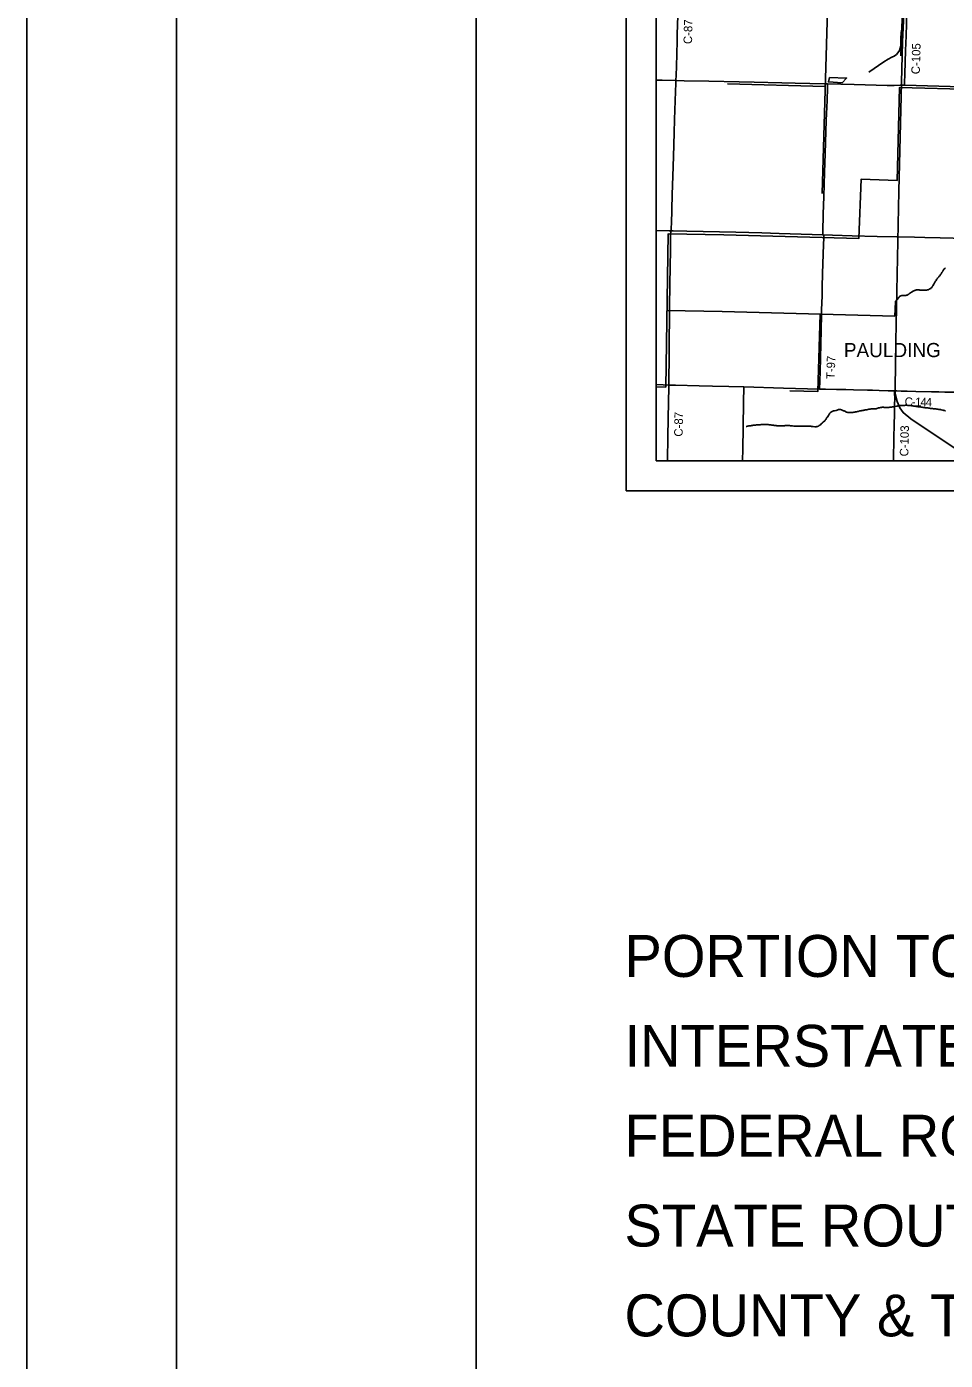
# Model space of a CAD drawing. Extents: x 2.1 to 73.9, y 4 to 26.
# Drawn here: x 39.859 to 42.924, y 15.102 to 19.554 of the extents above; entities that cross this region are included whole.
import ezdxf

# ---------------------------------------------------------------- set-up
doc = ezdxf.new("R2010")
doc.units = 0
for name, color, linetype in [('GM_X_Corporation_Text', 7, 'Continuous'), ('GM_X_County_Road', 7, 'Continuous'), ('GM_X_County_Road_Text', 7, 'Continuous'), ('GM_X_Minor_Lake', 7, 'Continuous'), ('GM_X_Minor_River', 7, 'Continuous'), ('GM_X_Rail_Line', 7, 'Continuous'), ('GM_X_Township_Road', 7, 'Continuous'), ('GM_X_Township_Road_Text', 7, 'Continuous'), ('SH_Border', 7, 'Continuous'), ('SH_Cut_Line', 7, 'Continuous'), ('SH_Data', 7, 'Continuous'), ('SH_Text', 7, 'Continuous')]:
    doc.layers.add(name, color=color, linetype=linetype)

msp = doc.modelspace()

# ---------------------------------------------------------------- linework, layer by layer
at = {"layer": 'GM_X_County_Road'}
msp.add_line((42.7519, 18.3386), (42.7534, 18.3385), dxfattribs=at)
for points in [[(42.7875, 19.3593), (42.7875, 19.3612), (42.7876, 19.3658), (42.7884, 19.3968), (42.7909, 19.4744), (42.7924, 19.5241), (42.7936, 19.5644), (42.7969, 19.6792), (42.7985, 19.7319), (42.8009, 19.8126), (42.8022, 19.8591), (42.8023, 19.8632)], [(42.0245, 19.3746), (42.0251, 19.3923), (42.0261, 19.4218), (42.0286, 19.5057), (42.0293, 19.5305), (42.0301, 19.5585), (42.0323, 19.6284), (42.0338, 19.6703), (42.0348, 19.7044), (42.036, 19.7417), (42.0373, 19.7774), (42.0395, 19.8411), (42.04, 19.8565)], [(41.9585, 19.376), (41.9793, 19.3755), (42.0245, 19.3746)], [(42.0079, 18.873), (42.0083, 18.8767), (42.0091, 18.886), (42.0096, 18.8953), (42.0126, 18.9947), (42.0146, 19.0553), (42.0165, 19.1205), (42.019, 19.1997), (42.0203, 19.2447), (42.0233, 19.3379), (42.0242, 19.3643), (42.0245, 19.3746)], [(42.0245, 19.3746), (42.0523, 19.3741), (42.1346, 19.3724), (42.2356, 19.3704), (42.2854, 19.3694), (42.3786, 19.3673), (42.4221, 19.3664), (42.5199, 19.3639), (42.5309, 19.3636)], [(42.5309, 19.3636), (42.6194, 19.3613), (42.7297, 19.3585), (42.753, 19.3585), (42.7732, 19.3591), (42.7875, 19.3593)], [(42.7875, 19.3593), (42.7887, 19.3593), (43.0155, 19.3524), (43.264, 19.3451), (43.2722, 19.345), (43.2756, 19.3448), (43.2786, 19.3445), (43.2826, 19.3439)], [(42.0006, 18.3579), (42.0006, 18.3609), (42.0008, 18.378), (42.0018, 18.4479), (42.0025, 18.4992), (42.0036, 18.5909), (42.0037, 18.6235), (42.0046, 18.6887), (42.0056, 18.7571), (42.0063, 18.8053), (42.0066, 18.8348), (42.0069, 18.8503), (42.0071, 18.8612), (42.0075, 18.869), (42.0079, 18.873)], [(41.9585, 18.3594), (41.9826, 18.3587), (42.0006, 18.3579)], [(41.9965, 18.1051), (41.9973, 18.187), (41.9996, 18.3019), (42.0005, 18.35), (42.0006, 18.3579)], [(42.0006, 18.3579), (42.0027, 18.3578), (42.0229, 18.3571), (42.1022, 18.3552), (42.1472, 18.3542), (42.2016, 18.353), (42.2511, 18.3517)], [(42.2511, 18.3517), (42.3834, 18.3481), (42.5041, 18.3447)], [(42.5041, 18.3447), (42.5237, 18.3443), (42.5609, 18.3434), (42.592, 18.3426), (42.6169, 18.342), (42.6634, 18.3408), (42.6805, 18.3405), (42.7023, 18.3398), (42.7334, 18.3392), (42.7519, 18.3386)], [(42.7502, 18.1051), (42.7508, 18.1326), (42.7514, 18.1574), (42.7521, 18.1869), (42.7528, 18.2211), (42.7537, 18.2661), (42.7544, 18.294), (42.7548, 18.3111), (42.7548, 18.3188), (42.7545, 18.325), (42.7541, 18.3296), (42.7536, 18.3342), (42.7534, 18.3385)], [(42.7534, 18.3385), (42.7566, 18.3385), (42.7615, 18.3384)], [(42.7615, 18.3384), (42.7618, 18.3384), (42.7761, 18.3381), (42.7947, 18.3377), (42.7951, 18.3376)], [(42.7951, 18.3376), (42.7959, 18.3376), (42.8255, 18.3368), (42.8769, 18.3355), (42.9018, 18.335), (42.922, 18.3345), (42.9578, 18.3338), (42.9719, 18.3335), (43.0014, 18.3327), (43.0065, 18.3327)]]:
    msp.add_lwpolyline(points, dxfattribs=at)
at = {"layer": 'GM_X_Minor_Lake'}
for points in [[(42.5368, 19.3843), (42.5336, 19.37), (42.5799, 19.367)], [(42.5368, 19.3843), (42.594, 19.3827), (42.5799, 19.367), (42.5336, 19.37), (42.5368, 19.3843)], [(42.5799, 19.367), (42.594, 19.3827), (42.5368, 19.3843)]]:
    msp.add_lwpolyline(points, dxfattribs=at)
at = {"layer": 'GM_X_Minor_River'}
msp.add_line((41.9585, 18.3519), (41.9913, 18.3509), dxfattribs=at)
for points in [[(42.5126, 18.9973), (42.5555, 20.4913)], [(42.1845, 18.8599), (42.6347, 18.8467), (42.6432, 19.0456), (42.7626, 19.0408), (42.7704, 19.3511), (43.2758, 19.3375), (43.2774, 19.3906)], [(42.1964, 19.3631), (42.5229, 19.3552)], [(41.9913, 18.3509), (41.9985, 18.8628), (42.1845, 18.8599)], [(42.9187, 18.7441), (42.9201, 18.7459), (42.9214, 18.7474), (42.9226, 18.7483), (42.9239, 18.7495)], [(42.7568, 18.6366), (42.7687, 18.6508), (42.7689, 18.6511), (42.7693, 18.6521), (42.7703, 18.653), (42.7712, 18.6539), (42.7728, 18.655), (42.7739, 18.6556), (42.7751, 18.6559), (42.776, 18.6563), (42.7779, 18.6568), (42.7791, 18.657), (42.7804, 18.6572), (42.782, 18.6573), (42.7833, 18.6573), (42.7842, 18.6573), (42.7854, 18.6572), (42.7869, 18.6572), (42.7878, 18.657), (42.789, 18.657), (42.7903, 18.6571), (42.7913, 18.6573), (42.7924, 18.6575), (42.7934, 18.6576), (42.7947, 18.658), (42.7962, 18.6585), (42.798, 18.6594), (42.7995, 18.6605), (42.801, 18.6611), (42.8022, 18.6616), (42.8041, 18.6633), (42.8105, 18.6681), (42.8126, 18.6693), (42.8144, 18.6706), (42.8161, 18.6712), (42.8174, 18.6719), (42.819, 18.6726), (42.8207, 18.6733), (42.8222, 18.6739), (42.8238, 18.6748), (42.8251, 18.6753), (42.8269, 18.6757), (42.8284, 18.6758), (42.8299, 18.676), (42.8316, 18.6758), (42.8329, 18.6757), (42.8346, 18.6755), (42.8365, 18.6755), (42.8384, 18.675), (42.8409, 18.6746), (42.8434, 18.6743), (42.8458, 18.6743), (42.8487, 18.6742), (42.8512, 18.6744), (42.8536, 18.6745), (42.8561, 18.6748), (42.8584, 18.675), (42.8603, 18.6751), (42.862, 18.6753), (42.8635, 18.6754), (42.8649, 18.6758), (42.866, 18.6761), (42.8672, 18.6763), (42.8687, 18.677), (42.8699, 18.6777), (42.8716, 18.6787), (42.8729, 18.6792), (42.8739, 18.6797), (42.8756, 18.6812), (42.8768, 18.6821), (42.8782, 18.6836), (42.8792, 18.6851), (42.8802, 18.6874), (42.8815, 18.6893), (42.8849, 18.6945), (42.8861, 18.6966), (42.8875, 18.6992), (42.8886, 18.7013), (42.8898, 18.7029), (42.891, 18.7044), (42.892, 18.7059), (42.8928, 18.7074), (42.8945, 18.7102), (42.8961, 18.7125), (42.8979, 18.7145), (42.8996, 18.7168), (42.9016, 18.719), (42.9032, 18.7211), (42.9049, 18.7229), (42.9065, 18.7252), (42.908, 18.7272), (42.9094, 18.7291), (42.9108, 18.7311), (42.912, 18.734), (42.9137, 18.7358), (42.9145, 18.7369), (42.9151, 18.7381), (42.9157, 18.739), (42.9167, 18.7409), (42.9177, 18.7424), (42.9187, 18.7441)], [(42.1785, 18.6034), (42.7551, 18.5882), (42.7568, 18.6366)], [(41.9949, 18.6065), (42.1785, 18.6034)], [(42.4047, 18.3391), (42.4978, 18.3362), (42.5055, 18.5951)], [(42.6049, 18.2662), (42.6034, 18.2664), (42.6019, 18.2665), (42.6002, 18.2665), (42.5987, 18.2666), (42.5973, 18.2668), (42.5962, 18.267), (42.5949, 18.2672), (42.5934, 18.2678), (42.5919, 18.2686), (42.5902, 18.2694), (42.5883, 18.2706), (42.5857, 18.2714), (42.5838, 18.2722), (42.5821, 18.2728), (42.5808, 18.2736), (42.5793, 18.2742), (42.5777, 18.2748), (42.5762, 18.2754), (42.5745, 18.276), (42.573, 18.2764), (42.5719, 18.2767), (42.5706, 18.2767), (42.5685, 18.2765), (42.5668, 18.2762), (42.5647, 18.2757), (42.5629, 18.2746), (42.5589, 18.2726), (42.5543, 18.2719), (42.5526, 18.272), (42.5509, 18.2718), (42.5495, 18.2715), (42.548, 18.2709), (42.5434, 18.2691), (42.5415, 18.2676), (42.5403, 18.2667), (42.5389, 18.2649), (42.5382, 18.2637), (42.5372, 18.2624), (42.5364, 18.2611), (42.5352, 18.2587), (42.5336, 18.2559), (42.5318, 18.2531), (42.5299, 18.2508), (42.5285, 18.2491), (42.5273, 18.2476), (42.5261, 18.245), (42.5246, 18.2424), (42.5226, 18.2403), (42.5211, 18.239), (42.5199, 18.2379), (42.5187, 18.2366), (42.517, 18.2357), (42.5158, 18.2348), (42.5147, 18.2333), (42.5125, 18.2307), (42.5096, 18.2281), (42.5069, 18.2255), (42.5047, 18.2238), (42.5026, 18.2226), (42.5013, 18.2216), (42.5003, 18.2211), (42.4992, 18.2204), (42.498, 18.2198), (42.497, 18.2195), (42.4959, 18.2193), (42.4946, 18.2191), (42.493, 18.219), (42.4913, 18.2188), (42.4894, 18.2187), (42.4879, 18.2187), (42.483, 18.2194), (42.4818, 18.2194), (42.4807, 18.2196), (42.4786, 18.2199), (42.4769, 18.2201), (42.4748, 18.2203), (42.4729, 18.2206), (42.4712, 18.2206), (42.4693, 18.2208), (42.467, 18.2209), (42.4646, 18.2209), (42.4617, 18.221), (42.4583, 18.2211), (42.4547, 18.221), (42.4511, 18.2209), (42.4465, 18.2208), (42.4435, 18.2207), (42.441, 18.2207), (42.4381, 18.2208), (42.4351, 18.2207), (42.4319, 18.2205), (42.4288, 18.2206), (42.426, 18.2207), (42.4233, 18.2205), (42.421, 18.2208), (42.4184, 18.221), (42.4142, 18.2213), (42.4108, 18.2218), (42.407, 18.2222), (42.4034, 18.2227)], [(42.8409, 18.2847), (42.8388, 18.2849), (42.8369, 18.2851), (42.8352, 18.2854), (42.8333, 18.2856), (42.8312, 18.2858), (42.8289, 18.2865), (42.8267, 18.2869), (42.8244, 18.2871), (42.8225, 18.2874), (42.8198, 18.2876), (42.8179, 18.2878), (42.8159, 18.2883), (42.8134, 18.2883), (42.8107, 18.2884), (42.8049, 18.2893), (42.803, 18.2895), (42.8011, 18.2899), (42.7988, 18.2902), (42.7954, 18.2904), (42.7927, 18.2905), (42.7903, 18.2904), (42.7878, 18.29), (42.7853, 18.2899), (42.7828, 18.29), (42.7809, 18.2896), (42.7788, 18.2897), (42.7767, 18.2897), (42.7748, 18.2896), (42.7733, 18.2896), (42.772, 18.2893), (42.7704, 18.2889), (42.7689, 18.2886), (42.7672, 18.2884), (42.7655, 18.2883), (42.7645, 18.2881), (42.763, 18.2874), (42.7611, 18.287), (42.7538, 18.2861), (42.7525, 18.2859), (42.7508, 18.2856), (42.7489, 18.2854), (42.7468, 18.2851), (42.7443, 18.2846), (42.7414, 18.2841), (42.7384, 18.2836), (42.7352, 18.2832), (42.7321, 18.2831), (42.7289, 18.2832), (42.7268, 18.2831), (42.7249, 18.2831), (42.7236, 18.2831), (42.7224, 18.2831), (42.7213, 18.2832), (42.7201, 18.2832), (42.7192, 18.2832), (42.7177, 18.2836), (42.7165, 18.2837), (42.7146, 18.2837), (42.7127, 18.2836), (42.7101, 18.283), (42.7068, 18.2826), (42.7038, 18.282), (42.7011, 18.2815), (42.6982, 18.2807), (42.6953, 18.2796), (42.6929, 18.2791), (42.6909, 18.2787), (42.6887, 18.2786), (42.6862, 18.2785), (42.6822, 18.2785), (42.6795, 18.2782), (42.6761, 18.2781), (42.6727, 18.2776), (42.6689, 18.2769), (42.6652, 18.2761), (42.662, 18.2756), (42.6589, 18.2753), (42.6566, 18.2749), (42.6544, 18.2746), (42.6521, 18.2739), (42.6492, 18.2734), (42.6469, 18.2731), (42.6448, 18.2727), (42.6427, 18.2722), (42.6408, 18.2719), (42.6387, 18.2715), (42.6324, 18.27), (42.6299, 18.2695), (42.6278, 18.2687), (42.6261, 18.2684), (42.6238, 18.2681), (42.6221, 18.2679), (42.6202, 18.2674), (42.6179, 18.2671), (42.615, 18.2668), (42.612, 18.2663), (42.6097, 18.2661), (42.6083, 18.266), (42.6074, 18.266), (42.6049, 18.2662)], [(42.924, 18.2714), (42.9227, 18.272), (42.9214, 18.2726), (42.9199, 18.273), (42.9182, 18.2734), (42.9161, 18.274), (42.9136, 18.2745), (42.9102, 18.2753), (42.9074, 18.2758), (42.9048, 18.2764), (42.9017, 18.2767), (42.8987, 18.2771), (42.8955, 18.2777), (42.8924, 18.2782), (42.8894, 18.2784), (42.8866, 18.2787), (42.8839, 18.279), (42.8811, 18.2792), (42.8784, 18.2796), (42.8742, 18.2801), (42.871, 18.2806), (42.8682, 18.281), (42.8655, 18.2815), (42.8632, 18.2815), (42.8612, 18.2817), (42.8591, 18.282), (42.8568, 18.2822), (42.8543, 18.2827), (42.8519, 18.2829), (42.8494, 18.2833), (42.8458, 18.284), (42.8432, 18.2844), (42.8409, 18.2847)], [(42.4034, 18.2227), (42.4002, 18.223), (42.3975, 18.223), (42.3956, 18.2231), (42.3941, 18.2231), (42.3924, 18.2231), (42.3905, 18.223), (42.3888, 18.2226), (42.3867, 18.2223), (42.384, 18.2222), (42.3819, 18.222), (42.3796, 18.2219), (42.3771, 18.222), (42.3749, 18.2222), (42.3728, 18.2222), (42.3705, 18.2223), (42.3684, 18.2223), (42.3661, 18.2222), (42.364, 18.2222), (42.3618, 18.2223), (42.3593, 18.2225), (42.3528, 18.2233), (42.35, 18.2237), (42.3473, 18.224), (42.3445, 18.2242), (42.3417, 18.2247), (42.3388, 18.2251), (42.336, 18.2255), (42.3329, 18.2258), (42.3297, 18.2261), (42.325, 18.2262), (42.3212, 18.2261), (42.3172, 18.2262), (42.3132, 18.2259), (42.3096, 18.2258), (42.3061, 18.2254), (42.3031, 18.2251), (42.3002, 18.225), (42.2972, 18.2247), (42.2941, 18.2246), (42.2905, 18.2241), (42.2858, 18.2238), (42.2827, 18.2235), (42.2802, 18.2234), (42.2783, 18.223), (42.2768, 18.2227), (42.2751, 18.2223), (42.2734, 18.222), (42.2718, 18.2219), (42.2701, 18.2217), (42.2686, 18.2215), (42.2671, 18.2214), (42.2655, 18.2212), (42.2638, 18.2209), (42.2625, 18.2205), (42.2611, 18.22), (42.2602, 18.2198), (42.2596, 18.2198)]]:
    msp.add_lwpolyline(points, dxfattribs=at)
at = {"layer": 'GM_X_Rail_Line'}
msp.add_line((42.7783, 19.5458), (42.7756, 19.4567), dxfattribs=at)
for points in [[(43.0185, 18.1051), (42.8391, 18.2235), (42.8085, 18.2453), (42.7824, 18.2662), (42.772, 18.2816), (42.7627, 18.3025), (42.7567, 18.3282), (42.7561, 18.3479), (42.7581, 18.5045), (42.7689, 19.0056), (42.7812, 19.5034), (42.7908, 19.7152)], [(42.7839, 19.7174), (42.7836, 19.7002), (42.7805, 19.6184), (42.7783, 19.5458)], [(42.7783, 19.5458), (42.7762, 19.5345), (42.7752, 19.5146), (42.7746, 19.493), (42.773, 19.4827), (42.7704, 19.4749), (42.765, 19.4668), (42.7605, 19.4621), (42.7532, 19.456), (42.7456, 19.4532), (42.7327, 19.4465), (42.7185, 19.4369), (42.6687, 19.4025)]]:
    msp.add_lwpolyline(points, dxfattribs=at)
at = {"layer": 'GM_X_Township_Road'}
msp.add_line((42.7519, 18.3386), (42.7534, 18.3385), dxfattribs=at)
for points in [[(42.5164, 18.8593), (42.5152, 18.8638), (42.5147, 18.8669), (42.5146, 18.87), (42.5164, 18.929), (42.5183, 18.988), (42.5205, 19.0673), (42.5224, 19.131), (42.5265, 19.2412), (42.5289, 19.308), (42.5304, 19.3499), (42.5308, 19.3608), (42.5309, 19.3636)], [(41.9585, 18.8738), (42.002, 18.873), (42.0079, 18.873)], [(42.0079, 18.873), (42.016, 18.873), (42.061, 18.872), (42.2242, 18.8683), (42.3112, 18.8661), (42.3687, 18.8642), (42.5164, 18.8593)], [(42.5041, 18.3447), (42.5049, 18.3719), (42.5059, 18.4029), (42.5069, 18.448), (42.5093, 18.5428), (42.5102, 18.5925), (42.5107, 18.6096), (42.5121, 18.6562), (42.5128, 18.6826), (42.5143, 18.7323), (42.5151, 18.7602), (42.5163, 18.7975), (42.518, 18.8519), (42.5179, 18.8536), (42.5177, 18.855), (42.5173, 18.8569), (42.5164, 18.8593)], [(42.5164, 18.8593), (42.5473, 18.8584), (42.6125, 18.8566), (42.6964, 18.8544), (42.7617, 18.8528), (42.8207, 18.8514), (42.8549, 18.8506), (42.9062, 18.8494), (42.9497, 18.8484), (43.0149, 18.8466), (43.1175, 18.8443), (43.1423, 18.8435), (43.1796, 18.8428), (43.2324, 18.8414), (43.2684, 18.8407)], [(41.9585, 18.3594), (41.9826, 18.3587), (42.0006, 18.3579)], [(42.0006, 18.3579), (42.0027, 18.3578), (42.0229, 18.3571), (42.1022, 18.3552), (42.1472, 18.3542), (42.2016, 18.353), (42.2511, 18.3517)], [(42.2471, 18.1051), (42.2477, 18.1447), (42.2486, 18.2147), (42.2502, 18.3033), (42.251, 18.3484), (42.2511, 18.3517)], [(42.2511, 18.3517), (42.3834, 18.3481), (42.5041, 18.3447)], [(42.5041, 18.3447), (42.5237, 18.3443), (42.5609, 18.3434), (42.592, 18.3426), (42.6169, 18.342), (42.6634, 18.3408), (42.6805, 18.3405), (42.7023, 18.3398), (42.7334, 18.3392), (42.7519, 18.3386)], [(42.7534, 18.3385), (42.7566, 18.3385), (42.7615, 18.3384)], [(42.7615, 18.3384), (42.7618, 18.3384), (42.7761, 18.3381), (42.7947, 18.3377), (42.7951, 18.3376)], [(42.7951, 18.3376), (42.7959, 18.3376), (42.8255, 18.3368), (42.8769, 18.3355), (42.9018, 18.335), (42.922, 18.3345), (42.9578, 18.3338), (42.9719, 18.3335), (43.0014, 18.3327), (43.0065, 18.3327)]]:
    msp.add_lwpolyline(points, dxfattribs=at)
at = {"layer": 'SH_Border'}
for points in [[(40.3585, 25.5051), (41.3585, 25.5051), (41.3585, 4.5051), (40.3585, 4.5051)], [(41.3585, 25.5051), (73.3585, 25.5051), (73.3585, 4.5051), (41.3585, 4.5051)]]:
    msp.add_lwpolyline(points, close=True, dxfattribs=at)
at = {"layer": 'SH_Cut_Line'}
msp.add_lwpolyline([(39.8585, 4.0051), (73.8585, 4.0051), (73.8585, 26.0051), (39.8585, 26.0051)], close=True, dxfattribs=at)
at = {"layer": 'SH_Data'}
for p, q in [((41.8585, 25.0051), (41.8585, 18.0051)), ((41.9585, 24.9051), (41.9585, 18.1051)), ((41.9585, 18.1051), (48.7585, 18.1051)), ((41.9585, 18.1051), (41.9585, 18.1051)), ((41.8585, 18.0051), (48.8585, 18.0051))]:
    msp.add_line(p, q, dxfattribs=at)

# ---------------------------------------------------------------- texts
at = {"layer": 'GM_X_Corporation_Text'}
msp.add_text('PAULDING', height=0.04735, rotation=0, dxfattribs=at).set_placement((42.585, 18.4511))
at = {"layer": 'GM_X_County_Road_Text'}
for s, height, rotation, p in [('C-87', 0.02841, 88.6274, (42.0783, 19.4961)), ('C-105', 0.02841, 88.3517, (42.8383, 19.3954)), ('C', 0.0284, 357.9114, (42.7874, 18.2888)), ('-', 0.0284, 358.692, (42.8112, 18.288)), ('1', 0.0284, 358.7842, (42.8229, 18.2877)), ('4', 0.0284, 358.8315, (42.8404, 18.2873)), ('4', 0.0284, 358.8334, (42.8579, 18.287)), ('C-87', 0.02841, 88.9707, (42.0471, 18.1855)), ('C-103', 0.02841, 88.6229, (42.8, 18.1194))]:
    msp.add_text(s, height=height, rotation=rotation, dxfattribs=at).set_placement(p)
at = {"layer": 'GM_X_Township_Road_Text'}
msp.add_text('T-97', height=0.02841, rotation=88.2319, dxfattribs=at).set_placement((42.5545, 18.3772))
at = {"layer": 'SH_Text'}
for s, p in [('PORTION TO BE IMPROVED', (41.8529, 16.3818)), ('INTERSTATE HIGHWAY', (41.8529, 16.0818)), ('FEDERAL ROUTES', (41.8529, 15.7818)), ('STATE ROUTES', (41.8529, 15.4818)), ('COUNTY & TOWNSHIP ROADS', (41.8529, 15.1818))]:
    msp.add_text(s, height=0.14, dxfattribs=at).set_placement(p)

doc.saveas('drawing.dxf')
